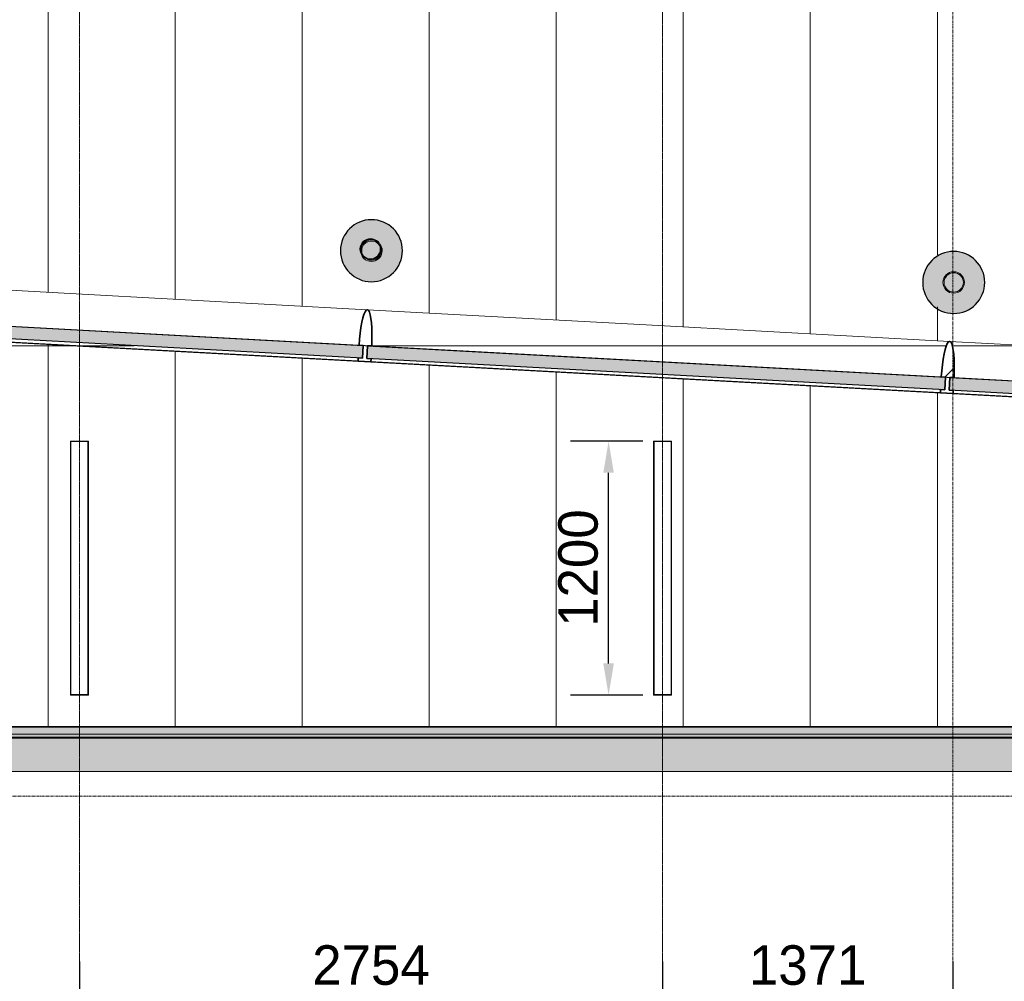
# Model space of a CAD drawing. Header units: millimetres. Extents: x 3625 to 171676, y -65096 to 217166.
# Tile 399 of 656: x 74165 to 78815, y 1954 to 6495. Entities that reach past the tile are written whole.
import ezdxf

# ---------------------------------------------------------------- set-up
doc = ezdxf.new("R2010")
doc.units = ezdxf.units.MM
doc.linetypes.add('gestippeld-fijn', pattern=[3, 1.5, -1.5])
doc.linetypes.add('stramien', pattern=[22.225, 12.7, -3.175, 3.175, -3.175])
for name, color, linetype, lineweight in [('A-ANNO-DIMS', 1, 'Continuous', 18), ('A-CLNG-SUSP', 5, 'Continuous', 25), ('A-DETL', 5, 'Continuous', 13), ('A-GENM', 6, 'Continuous', 18), ('A-GLAZ', 6, 'Continuous', 18), ('A-GLAZ-CWMG', 3, 'Continuous', 18), ('A-ROOF', 4, 'Continuous', 18), ('A-ROOF-PATT', 8, 'Continuous', 18), ('P-SANR-FIXT', 6, 'Continuous', 18), ('S-COLS', 6, 'Continuous', 18), ('S-GRID', 1, 'Continuous', 18)]:
    doc.layers.add(name, color=color, linetype=linetype, lineweight=lineweight)
doc.layers.add('ATN Houtenlatten plafond moduul 600x1200 mm', color=20, linetype='Continuous')
doc.styles.add('Frutiger_3', font='txt', dxfattribs={"height": 186.571782})
doc.dimstyles.new('00_KU_2_5mm_-_pijl', dxfattribs={"dimscale": 304.8, "dimtxt": 250, "dimasz": 0.492126, "dimexe": 0.590551, "dimexo": 0.0625, "dimgap": 0.164042, "dimtad": 1, "dimdec": 0, "dimzin": 0, "dimdsep": 46, "dimtxsty": 'Frutiger_3', "dimsah": 1, "dimcen": 0.09, "dimdle": 0.590551, "dimazin": 0, "dimtfac": 1, "dimtdec": 0, "dimtix": 1, "dimtmove": 0, "dimatfit": 3, "dimfxl": 0.590551, "dimfxlon": 1, "dimtvp": 1, "dimtolj": 1, "dimtzin": 0, "dimarcsym": 2})

# ---------------------------------------------------------------- blocks, each defined once
blk = doc.blocks.new('28_ABT-C_staal_hout kolom RV - gelam_ houten kolom $150-300-150 kwal GL32H-2892878-Plotview plafond eerste Verdieping - 1 op 100')
at = {"layer": 'S-COLS', "lineweight": 5}
h = blk.add_hatch(color=256, dxfattribs=at)
h.paths.add_polyline_path([(0, -146.5), (37.9, -141.5), (73.3, -126.9), (103.6, -103.6), (126.9, -73.3), (141.5, -37.9), (146.5, 0), (141.5, 37.9), (126.9, 73.3), (103.6, 103.6), (73.3, 126.9), (37.9, 141.5), (-4.2, 146), (-37.9, 141.5), (-73.3, 126.9), (-103.6, 103.6), (-126.9, 73.3), (-141.5, 37.9), (-146.5, 0), (-141.5, -37.9), (-126.9, -73.3), (-101.2, -105.5), (-73.3, -126.9), (-37.9, -141.5)], flags=0)
h.paths.add_polyline_path([(0, -50.8), (-13.1, -49.1), (-25.4, -44), (-36.7, -34.9), (-45, -22.9), (-52.6, -4.3), (-54.2, 7.6), (-50.8, 24.5), (-47.5, 32.6), (-36.7, 45.1), (-25.4, 52.4), (-13.1, 56.4), (0, 57), (12.1, 54.5), (23.2, 49.1), (33.7, 39.7), (44.2, 24.8), (49.2, 11.9), (50.8, 0), (49.1, -13.1), (44, -25.4), (32.4, -38.6), (22.9, -45), (11.9, -49.2)], flags=0)
h.paths.add_polyline_path([(0, -45.8), (12.4, -44), (24.4, -38.5), (32.4, -32.4), (39.7, -22.9), (44.2, -11.9), (44, -5.7), (39.1, -17.4), (28.4, -29.9), (18.1, -36.9), (7.7, -40.9), (-4.2, -42.4), (-19.7, -39.7), (-25.4, -37.7), (-20.4, -40.7), (-11.9, -44.2)], flags=0)
h.paths.add_polyline_path([(-4.2, -38.4), (11.9, -35.2), (20.5, -31), (29.9, -22.9), (35.7, -15.4), (40.3, -4.3), (41.3, 11.9), (38.9, 22.9), (35.7, 28.1), (32.1, 32.6), (18.8, 41.3), (11.9, 44.2), (0, 45.8), (-13.1, 43.7), (-25.4, 37.7), (-32.4, 32.4), (-41.1, 19.5), (-44.2, 11.9), (-45.2, -4.3), (-42.8, -15.4), (-39.5, -21.3), (-35.9, -25.5), (-25.4, -33), (-11.9, -37.4)], flags=0)
h.paths.add_polyline_path([(-50, 6.2), (-47.5, 17), (-44, 25.4), (-32.4, 38.6), (-22.9, 45), (-11.9, 49.2), (0, 50.8), (17.1, 47.4), (7.7, 52), (-4.2, 53.6), (-17.1, 51.6), (-29.2, 45.9), (-38.2, 38.2), (-44.2, 30), (-49.1, 15.9), (-50.2, 7.6)], flags=0)
at = {"layer": 'S-COLS', "color": 250, "lineweight": 25}
for start, end in [(0, 180), (180, 0)]:
    blk.add_arc((0, 0), 146.5, start, end, dxfattribs=at)
at = {"layer": 'S-COLS', "color": 170, "lineweight": 5}
for radius, start, end in [(50.8, 66.0308, 172.9337), (50.8, 200.8217, 0), (45.8, 33.6431, 180), (45.8, 233.9807, 0), (50.8, 0, 37.6174), (45.8, 0, 4.6339), (45.8, 180, 204.6256)]:
    blk.add_arc((0, 0), radius, start, end, dxfattribs=at)
blk = doc.blocks.new('28_ABT-C_staal_hout kolom RV - gelam_ houten kolom $150-300-150 kwal GL32H-2892879-Plotview plafond eerste Verdieping - 1 op 100')
at = {"layer": 'S-COLS', "lineweight": 5}
h = blk.add_hatch(color=256, dxfattribs=at)
h.paths.add_polyline_path([(0, -146.5), (37.9, -141.5), (73.3, -126.9), (103.6, -103.6), (126.9, -73.3), (141.8, -35.9), (146.5, 0), (141.5, 37.9), (126.9, 73.3), (103.6, 103.6), (73.3, 126.9), (37.9, 141.5), (0, 146.5), (-37.9, 141.5), (-73.3, 126.9), (-103.6, 103.6), (-126.9, 73.3), (-141.5, 37.9), (-146.5, 0), (-141.5, -37.9), (-126.9, -73.3), (-103.6, -103.6), (-73.3, -126.9), (-37.9, -141.5)], flags=0)
h.paths.add_polyline_path([(0, -50.8), (-13.1, -49.1), (-25.4, -44), (-38.6, -32.4), (-45, -22.9), (-49.2, -11.9), (-50.8, 0), (-47.9, 16), (-44, 25.4), (-32.4, 38.6), (-22.9, 45), (-11.9, 49.2), (0, 50.8), (13.1, 49.1), (25.4, 44), (38.6, 32.4), (45, 22.9), (49.2, 11.9), (50.8, 0), (49.1, -13.1), (44, -25.4), (32.4, -38.6), (24.8, -44.2), (11.9, -49.2)], flags=0)
h.paths.add_polyline_path([(0, -45.8), (12.4, -44), (24.4, -38.5), (32.4, -32.4), (39.7, -22.9), (44.2, -11.9), (45.8, 0), (44, 12.4), (37.7, 25.4), (29.9, 34.3), (22.9, 39.7), (11.9, 44.2), (0, 45.8), (-13.1, 43.7), (-25.4, 37.7), (-32.4, 32.4), (-39.7, 22.9), (-44.2, 11.9), (-45.8, 0), (-43.7, -13.1), (-39.7, -22.9), (-32.4, -32.4), (-22.9, -39.7), (-11.9, -44.2)], flags=0)
at = {"layer": 'S-COLS', "color": 250, "lineweight": 25}
for start, end in [(0, 180), (180, 0)]:
    blk.add_arc((0, 0), 146.5, start, end, dxfattribs=at)
at = {"layer": 'S-COLS', "color": 170, "lineweight": 5}
for radius, start, end in [(50.8, 0, 180), (50.8, 180, 0), (45.8, 0, 180), (45.8, 180, 0)]:
    blk.add_arc((0, 0), radius, start, end, dxfattribs=at)
blk = doc.blocks.new('10844_ABT model nieuw_export 08-11-2012_rvt-1-Plotview plafond eerste Verdieping - 1 op 100')
at = {"color": 170, "lineweight": 5}
for name, p in [('28_ABT-C_staal_hout kolom RV - gelam_ houten kolom $150-300-150 kwal GL32H-2892878-Plotview plafond eerste Verdieping - 1 op 100', (29270.8, 5404.2)), ('28_ABT-C_staal_hout kolom RV - gelam_ houten kolom $150-300-150 kwal GL32H-2892879-Plotview plafond eerste Verdieping - 1 op 100', (32020.8, 5254.4))]:
    blk.add_blockref(name, p, dxfattribs=at)
blk = doc.blocks.new('Rectangular Mullion - 36_KA_houten vliesgevel 170 randprofiel links glas 60-4728640-Plotview plafond eerste Verdieping - 1 op 100')
at = {"layer": 'A-GLAZ-CWMG'}
for p, q in [((8626.4, 6248), (10001.4, 6173.1)), ((8613.1, 6003.3), (9958.1, 5930.1))]:
    blk.add_line(p, q, dxfattribs=at)
blk = doc.blocks.new('Rectangular Mullion - 36_KA_houten vliesgevel 170 randprofiel links glas 60-4728633-Plotview plafond eerste Verdieping - 1 op 100')
at = {"layer": 'A-GLAZ-CWMG'}
for p, q in [((10001.4, 6173.1), (11376.4, 6098.3)), ((10018, 5926.9), (11363.1, 5853.7))]:
    blk.add_line(p, q, dxfattribs=at)
blk = doc.blocks.new('Rectangular Mullion - 36_KA_houten vliesgevel 170 verticaal glas 60-V14-Plotview plafond eerste Verdieping - 1 op 100')
at = {"layer": 'A-GLAZ-CWMG'}
h = blk.add_hatch(dxfattribs=at)
h.set_pattern_fill('FP_17', color=256, style=0, pattern_type=2)
h.set_pattern_definition([(311.885, (17625.74, 6507.4), (472.749, 423.95), []), (311.885, (17784.25, 6498.8), (896.699, -48.799), []), (311.885, (17467.2, 6516.06), (896.699, -48.799), [])])
h.paths.add_polyline_path([(30, 45), (30, 30), (10, 30), (10, -30), (30, -30), (28.2, -88.1), (23, -139.3), (19.3, -160.2), (15, -177.2), (10.3, -189.7), (5.2, -197.4), (0, -200), (-5.2, -197.4), (-10.3, -189.7), (-15, -177.2), (-19.3, -160.2), (-23, -139.3), (-28.2, -88.1), (-30, -30), (-10, -30), (-10, 30), (-30, 30), (-30, 45)], flags=0)
at = {"layer": 'A-GLAZ-CWMG', "lineweight": 35}
for p, q in [((30, 45), (-30, 45)), ((-30, 45), (-30, 30)), ((-30, 30), (-10, 30)), ((-10, 30), (-10, -30)), ((10, -30), (10, 30)), ((10, 30), (30, 30)), ((30, 30), (30, 45)), ((-10, -30), (-30, -30)), ((30, -30), (10, -30))]:
    blk.add_line(p, q, dxfattribs=at)
at = {"layer": 'A-GLAZ-CWMG', "lineweight": 35, "flags": 128}
blk.add_lwpolyline([(-30, -30), (-29.5, -59.5), (-28.2, -88.1), (-26, -115), (-23, -139.3), (-19.3, -160.2), (-15, -177.2), (-10.3, -189.7), (-5.2, -197.4), (0, -200), (5.2, -197.4), (10.3, -189.7), (15, -177.2), (19.3, -160.2), (23, -139.3), (26, -115), (28.2, -88.1), (29.5, -59.5), (30, -30)], dxfattribs=at)
blk = doc.blocks.new('Rectangular Mullion - 36_KA_houten vliesgevel 170 verticaal glas 60-V15-Plotview plafond eerste Verdieping - 1 op 100')
at = {"layer": 'A-GLAZ-CWMG'}
h = blk.add_hatch(dxfattribs=at)
h.set_pattern_fill('FP_18', color=256, style=0, pattern_type=2)
h.set_pattern_definition([(311.885, (14871.7, 6507.4), (472.75, 423.95), []), (311.885, (15030.2, 6498.8), (896.699, -48.8), []), (311.885, (14713.15, 6516.06), (896.7, -48.8), [])])
h.paths.add_polyline_path([(30, 45), (30, 30), (10, 30), (10, -30), (30, -30), (28.2, -88.1), (23, -139.3), (19.3, -160.2), (15, -177.2), (10.3, -189.7), (5.2, -197.4), (0, -200), (-5.2, -197.4), (-10.3, -189.7), (-15, -177.2), (-19.3, -160.2), (-23, -139.3), (-28.2, -88.1), (-30, -30), (-10, -30), (-10, 30), (-30, 30), (-30, 45)], flags=0)
at = {"layer": 'A-GLAZ-CWMG', "lineweight": 35}
for p, q in [((30, 45), (-30, 45)), ((-30, 45), (-30, 30)), ((-30, 30), (-10, 30)), ((-10, 30), (-10, -30)), ((10, -30), (10, 30)), ((10, 30), (30, 30)), ((30, 30), (30, 45)), ((-10, -30), (-30, -30)), ((30, -30), (10, -30))]:
    blk.add_line(p, q, dxfattribs=at)
at = {"layer": 'A-GLAZ-CWMG', "lineweight": 35, "flags": 128}
blk.add_lwpolyline([(-30, -30), (-29.5, -59.5), (-28.2, -88.1), (-26, -115), (-23, -139.3), (-19.3, -160.2), (-15, -177.2), (-10.3, -189.7), (-5.2, -197.4), (0, -200), (5.2, -197.4), (10.3, -189.7), (15, -177.2), (19.3, -160.2), (23, -139.3), (26, -115), (28.2, -88.1), (29.5, -59.5), (30, -30)], dxfattribs=at)
blk = doc.blocks.new('Plumbing Fixtures 10 - Plumbing Fixtures 1-2315331-Plotview plafond eerste Verdieping - 1 op 100')
at = {"layer": 'P-SANR-FIXT'}
for radius, start, end in [(50, 0, 180), (46, 0, 180), (50, 180, 0), (46, 180, 0)]:
    blk.add_arc((29266.6, 5381.7), radius, start, end, dxfattribs=at)
blk = doc.blocks.new('27_KU_bovenkant dakrand luifel publiekshal - 27_KU_bovenkant dakrand luifel publiekshal-3094114-Plotview plafond eerste Verdieping - 1 op 100')
at = {"layer": 'A-ROOF-PATT'}
h = blk.add_hatch(color=256, dxfattribs=at)
h.paths.add_polyline_path([(28488.7, 4921.5), (28493.5, 4921.5), (28423.8, 4925.1)], flags=0)
h.paths.add_polyline_path([(35378.6, 4968.8), (35420.1, 4968.8), (35420.1, 4971.5), (35300.8, 4971.5), (35300.8, 4968.8), (35375.6, 4968.8)], flags=0)
for points in [[(31472.6, 4759.2), (31459.8, 4760.1), (31459.8, 4759.9)], [(4896.7, 3120.6), (35420.1, 3120.6), (35420.1, 4544.6), (35398.6, 4545.5), (35398.6, 3155.2), (4943.6, 3155.2), (4943.6, 3167.5), (4931.3, 3155.2)]]:
    blk.add_hatch(color=256, dxfattribs=at).paths.add_polyline_path(points, flags=0)
at = {"layer": 'A-ROOF'}
for p, q in [((28488.7, 4921.5), (28493.5, 4921.5)), ((31472.6, 4759.2), (31477.4, 4759.2))]:
    blk.add_line(p, q, dxfattribs=at)
blk = doc.blocks.new('27_KU_dakgoot publiekshal - 27_KU_dakgoot publiekshal-3097409-Plotview plafond eerste Verdieping - 1 op 100')
at = {"layer": 'A-ROOF-PATT'}
for points in [[(34929.5, 2994.5), (35420.1, 2994.5), (35420.1, 3102.4), (4878.5, 3102.4), (4878.5, 17166.1), (4770.6, 17166.1), (4770.6, 2994.5), (33194.7, 2994.5)], [(34929.5, 3102.4), (35420.1, 3102.4), (35420.1, 3106.4), (4882.5, 3106.4), (4882.5, 17166.1), (4878.5, 17166.1), (4878.5, 3102.4), (33194.7, 3102.4)], [(34929.5, 3106.4), (35420.1, 3106.4), (35420.1, 3120.6), (4896.7, 3120.6), (4896.7, 17166.1), (4882.5, 17166.1), (4882.5, 3106.4), (33194.7, 3106.4)], [(35420.1, 2944.1), (35420.1, 2994.5), (4770.6, 2994.5), (4720.2, 2944.1), (34929.5, 2944.1)]]:
    blk.add_hatch(color=256, dxfattribs=at).paths.add_polyline_path(points, flags=0)
at = {"layer": 'A-ROOF'}
for p, q in [((4896.7, 3120.6), (35420.1, 3120.6)), ((35420.1, 3102.4), (4878.5, 3102.4)), ((4882.5, 3106.4), (35420.1, 3106.4)), ((4720.2, 2944.1), (35420.1, 2944.1))]:
    blk.add_line(p, q, dxfattribs=at)
blk = doc.blocks.new('System Panel - 36_KA_glas 60-7818063-Plotview plafond eerste Verdieping - 1 op 100')
at = {"layer": 'A-GLAZ'}
blk.add_hatch(color=256, dxfattribs=at).paths.add_polyline_path([(1367, -30), (1367, 30), (-1367, 30), (-1367, -30), (1093, -30)], flags=0)
at = {"layer": 'A-GLAZ', "lineweight": 25}
for p, q in [((-1367, -30), (-1367, 30)), ((-1367, 30), (1367, 30)), ((1367, 30), (1367, -30)), ((1367, -30), (-1367, -30))]:
    blk.add_line(p, q, dxfattribs=at)
blk = doc.blocks.new('*D675')
at = {"layer": 'A-ANNO-DIMS', "color": 0, "lineweight": -2, "transparency": 16777216}
for p, q in [((96941.5, -59802.6), (96941.5, -60143.5)), ((98316.5, -59802.6), (98316.5, -60143.5)), ((97091.5, -59963.5), (98166.5, -59963.5))]:
    blk.add_line(p, q, dxfattribs=at)
at = {"layer": 'A-ANNO-DIMS', "color": 0, "transparency": 16777216}
for points in [[(97091.5, -59938.5), (97091.5, -59988.5), (96941.5, -59963.5)], [(98166.5, -59938.5), (98166.5, -59988.5), (98316.5, -59963.5)]]:
    blk.add_solid(points, dxfattribs=at)
at = {"layer": 'Defpoints', "color": 0, "transparency": 16777216}
for p in [(96941.5, -59783.5), (98316.5, -59783.5), (98316.5, -59963.5)]:
    blk.add_point(p, dxfattribs=at)
at = {"layer": 'A-ANNO-DIMS', "color": 0, "transparency": 16777216, "insert": (97629, -59820.2), "char_height": 186.57, "attachment_point": 5, "style": 'Frutiger_3'}
blk.add_mtext('\\A1;1375', dxfattribs=at)
blk = doc.blocks.new('*D676')
at = {"layer": 'A-ANNO-DIMS', "color": 0, "lineweight": -2, "transparency": 16777216}
for p, q in [((98316.5, -59802.6), (98316.5, -60143.5)), ((101070.6, -59802.6), (101070.6, -60143.5)), ((98466.5, -59963.5), (100920.6, -59963.5))]:
    blk.add_line(p, q, dxfattribs=at)
at = {"layer": 'A-ANNO-DIMS', "color": 0, "transparency": 16777216}
for points in [[(98466.5, -59938.5), (98466.5, -59988.5), (98316.5, -59963.5)], [(100920.6, -59938.5), (100920.6, -59988.5), (101070.6, -59963.5)]]:
    blk.add_solid(points, dxfattribs=at)
at = {"layer": 'Defpoints', "color": 0, "transparency": 16777216}
for p in [(98316.5, -59783.5), (101070.6, -59783.5), (101070.6, -59963.5)]:
    blk.add_point(p, dxfattribs=at)
at = {"layer": 'A-ANNO-DIMS', "color": 0, "transparency": 16777216, "insert": (99693.5, -59820.2), "char_height": 186.57, "attachment_point": 5, "style": 'Frutiger_3'}
blk.add_mtext('\\A1;2754', dxfattribs=at)
blk = doc.blocks.new('*D677')
at = {"layer": 'A-ANNO-DIMS', "color": 0, "lineweight": -2, "transparency": 16777216}
for p, q in [((101070.6, -59802.6), (101070.6, -60143.5)), ((102441.5, -59802.6), (102441.5, -60143.5)), ((101220.6, -59963.5), (102291.5, -59963.5))]:
    blk.add_line(p, q, dxfattribs=at)
at = {"layer": 'A-ANNO-DIMS', "color": 0, "transparency": 16777216}
for points in [[(101220.6, -59938.5), (101220.6, -59988.5), (101070.6, -59963.5)], [(102291.5, -59938.5), (102291.5, -59988.5), (102441.5, -59963.5)]]:
    blk.add_solid(points, dxfattribs=at)
at = {"layer": 'Defpoints', "color": 0, "transparency": 16777216}
for p in [(101070.6, -59783.5), (102441.5, -59783.5), (102441.5, -59963.5)]:
    blk.add_point(p, dxfattribs=at)
at = {"layer": 'A-ANNO-DIMS', "color": 0, "transparency": 16777216, "insert": (101756, -59820.2), "char_height": 186.57, "attachment_point": 5, "style": 'Frutiger_3'}
blk.add_mtext('\\A1;1371', dxfattribs=at)
blk = doc.blocks.new('*D678')
at = {"layer": 'A-ANNO-DIMS', "color": 0, "lineweight": -2, "transparency": 16777216}
for p, q in [((102441.5, -59802.6), (102441.5, -60143.5)), ((103816.5, -59802.6), (103816.5, -60143.5)), ((102591.5, -59963.5), (103666.5, -59963.5))]:
    blk.add_line(p, q, dxfattribs=at)
at = {"layer": 'A-ANNO-DIMS', "color": 0, "transparency": 16777216}
for points in [[(102591.5, -59938.5), (102591.5, -59988.5), (102441.5, -59963.5)], [(103666.5, -59938.5), (103666.5, -59988.5), (103816.5, -59963.5)]]:
    blk.add_solid(points, dxfattribs=at)
at = {"layer": 'Defpoints', "color": 0, "transparency": 16777216}
for p in [(102441.5, -59783.5), (103816.5, -59783.5), (103816.5, -59963.5)]:
    blk.add_point(p, dxfattribs=at)
at = {"layer": 'A-ANNO-DIMS', "color": 0, "transparency": 16777216, "insert": (103129, -59820.2), "char_height": 186.57, "attachment_point": 5, "style": 'Frutiger_3'}
blk.add_mtext('\\A1;1375', dxfattribs=at)
blk = doc.blocks.new('*D698')
at = {"layer": 'A-ANNO-DIMS', "color": 0, "lineweight": -2, "transparency": 16777216}
for p, q in [((100976.7, -57344.1), (100635.7, -57344.1)), ((100815.7, -58394.1), (100815.7, -57494.1)), ((100976.7, -58544.1), (100635.7, -58544.1))]:
    blk.add_line(p, q, dxfattribs=at)
at = {"layer": 'A-ANNO-DIMS', "color": 0, "transparency": 16777216}
for points in [[(100790.7, -57494.1), (100840.7, -57494.1), (100815.7, -57344.1)], [(100790.7, -58394.1), (100840.7, -58394.1), (100815.7, -58544.1)]]:
    blk.add_solid(points, dxfattribs=at)
at = {"layer": 'Defpoints', "color": 0, "transparency": 16777216}
for p in [(100815.7, -57344.1), (100995.7, -57344.1), (100995.7, -58544.1)]:
    blk.add_point(p, dxfattribs=at)
at = {"layer": 'A-ANNO-DIMS', "color": 0, "transparency": 16777216, "insert": (100672.4, -57944.1), "char_height": 186.57, "attachment_point": 5, "rotation": 90, "style": 'Frutiger_3'}
blk.add_mtext('\\A1;1200', dxfattribs=at)
blk = doc.blocks.new('63_KA_Etaloid armatuur - 1200 mm-14436463-Plotview plafond eerste Verdieping - 1 op 100')
at = {"layer": 'A-GENM'}
for p, q in [((42.5, 600), (-42.5, 600)), ((-42.5, 600), (-42.5, -600)), ((40, 597.5), (-40, 597.5)), ((-40, 597.5), (-40, -597.5)), ((40, -597.5), (40, 597.5)), ((42.5, -600), (42.5, 600)), ((-42.5, -600), (42.5, -600)), ((-40, -597.5), (40, -597.5))]:
    blk.add_line(p, q, dxfattribs=at)
blk = doc.blocks.new('A$C49543151')
at = {"layer": 'A-CLNG-SUSP'}
for p, q in [((-17930.7, -11427.5), (248, -12416.6)), ((248, -13807), (-30207, -13807))]:
    blk.add_line(p, q, dxfattribs=at)
at = {"layer": 'A-DETL', "linetype": 'gestippeld-fijn'}
for p, q in [((-7259, -15524.3), (-7259, 1175.7)), ((-4504.8, -15524.3), (-4504.8, 1175.7))]:
    blk.add_line(p, q, dxfattribs=at)
at = {"layer": 'A-DETL'}
for p, q in [((-7407, 0), (-7407, -11754.5)), ((-6807, 0), (-6807, -11787.1)), ((-6207, 0), (-6207, -11819.8)), ((-5607, 0), (-5607, -11852.4)), ((-5007, 0), (-5007, -11885.1)), ((-4407, 0), (-4407, -11917.7)), ((-3807, 0), (-3807, -11950.4)), ((-3207, 0), (-3207, -11577.1)), ((-6999.8, -12007), (-30207, -12007)), ((-7407, -12000.1), (-7407, -13807)), ((-6807, -12032.5), (-6807, -13807)), ((-3164.9, -12007), (-5878.4, -12007)), ((-408.7, -12007), (-3136.3, -12007)), ((-6207, -12065.4), (-6207, -13807)), ((-5607, -12098), (-5607, -13807)), ((-5007, -12130.4), (-5007, -13807)), ((-4407, -12163.1), (-4407, -13807)), ((-3807, -12195.7), (-3807, -13807)), ((-3207, -12228.4), (-3207, -13807))]:
    blk.add_line(p, q, dxfattribs=at)
at = {"layer": 'ATN Houtenlatten plafond moduul 600x1200 mm'}
for p in [(-7259, -13057), (-4504.8, -13057)]:
    blk.add_blockref('63_KA_Etaloid armatuur - 1200 mm-14436463-Plotview plafond eerste Verdieping - 1 op 100', p, dxfattribs=at)
at = {"layer": 'A-ANNO-DIMS'}
dim = blk.add_linear_dim(base=(-4759.7, -12457), p1=(-4579.7, -13657), p2=(-4579.7, -12457), angle=90, dimstyle='00_KU_2_5mm_-_pijl', override={"dimpost": '<>', "dimfxl": 1200}, dxfattribs=at)
dim.commit()
dim.dimension.update_dxf_attribs({"geometry": '*D698', "text_midpoint": (-4903, -13057), "insert": (-105575.4, 44887.1)})
for base, p1, p2, override, picture, middle in [((-7259, -15076.4), (-8634, -14896.4), (-7259, -14896.4), {"dimpost": '<>', "dimfxl": 1375}, '*D675', (-7946.5, -14933.2)), ((-4504.8, -15076.4), (-7259, -14896.4), (-4504.8, -14896.4), {"dimpost": '<>', "dimfxl": 2754.166667}, '*D676', (-5881.9, -14933.2)), ((-3134, -15076.4), (-4504.8, -14896.4), (-3134, -14896.4), {"dimpost": '<>', "dimfxl": 1370.833333}, '*D677', (-3819.4, -14933.2)), ((-1759, -15076.4), (-3134, -14896.4), (-1759, -14896.4), {"dimpost": '<>', "dimfxl": 1375}, '*D678', (-2446.5, -14933.2))]:
    dim = blk.add_linear_dim(base=base, p1=p1, p2=p2, dimstyle='00_KU_2_5mm_-_pijl', override=override, dxfattribs=at)
    dim.commit()
    dim.dimension.update_dxf_attribs({"geometry": picture, "text_midpoint": middle, "insert": (-105575.4, 44887.1)})

msp = doc.modelspace()

# ---------------------------------------------------------------- linework, layer by layer
at = {"layer": 'A-CLNG-SUSP'}
for p, q in [((63775.3, 5534.7), (81954, 4545.5)), ((81954, 3155.2), (51499, 3155.2))]:
    msp.add_line(p, q, dxfattribs=at)
at = {"layer": 'A-DETL', "lineweight": 18}
msp.add_line((78499, 5139.2), (78499, 4979.2), dxfattribs=at)
at = {"layer": 'ATN Houtenlatten plafond moduul 600x1200 mm', "color": 7}
for points in [[(53303.1, 16993.2), (53303.1, 17166.1), (51499, 17166.1), (51499, 3155.2), (81954, 3155.2), (81954, 4545.5), (53390.6, 6099.8), (52856.9, 16993.2)], [(52935.6, 16918.2), (53462.2, 6171.3), (81957.6, 4620.7), (81957.6, 4981.5), (81706, 4981.5), (81706, 16962.2), (56604.5, 16962.2), (56604.5, 16948.2), (56574.5, 16948.2), (56574.5, 16918.2)]]:
    msp.add_lwpolyline(points, close=True, dxfattribs=at)
at = {"layer": 'S-GRID', "linetype": 'stramien'}
for p, q in [((78572, 41627.6), (78572, -3246.7)), ((45331.5, 2828.2), (111342, 2828.2))]:
    msp.add_line(p, q, dxfattribs=at)

# ---------------------------------------------------------------- block references
at = {"color": 250, "lineweight": 5}
msp.add_blockref('10844_ABT model nieuw_export 08-11-2012_rvt-1-Plotview plafond eerste Verdieping - 1 op 100', (46555.4, 0), dxfattribs=at)
msp.add_blockref('A$C49543151', (81706, 16962.2))
at = {"layer": 'A-GLAZ', "rotation": 356.885355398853}
for p in [(74421, 5000.8), (77171, 4851.1), (79921, 4701.5)]:
    msp.add_blockref('System Panel - 36_KA_glas 60-7818063-Plotview plafond eerste Verdieping - 1 op 100', p, dxfattribs=at)
at = {"layer": 'A-GLAZ-CWMG'}
for name, p in [('Rectangular Mullion - 36_KA_houten vliesgevel 170 randprofiel links glas 60-4728633-Plotview plafond eerste Verdieping - 1 op 100', (63055.4, -897.8)), ('Rectangular Mullion - 36_KA_houten vliesgevel 170 randprofiel links glas 60-4728640-Plotview plafond eerste Verdieping - 1 op 100', (65805.4, -1047.5)), ('Rectangular Mullion - 36_KA_houten vliesgevel 170 randprofiel links glas 60-4728633-Plotview plafond eerste Verdieping - 1 op 100', (65805.4, -1047.5)), ('Rectangular Mullion - 36_KA_houten vliesgevel 170 randprofiel links glas 60-4728640-Plotview plafond eerste Verdieping - 1 op 100', (68555.4, -1197.1)), ('Rectangular Mullion - 36_KA_houten vliesgevel 170 randprofiel links glas 60-4728633-Plotview plafond eerste Verdieping - 1 op 100', (68555.4, -1197.1))]:
    msp.add_blockref(name, p, dxfattribs=at)
at = {"layer": 'A-GLAZ-CWMG', "extrusion": (0, 0, -1), "rotation": 183.114644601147}
for name, p in [('Rectangular Mullion - 36_KA_houten vliesgevel 170 verticaal glas 60-V14-Plotview plafond eerste Verdieping - 1 op 100', (-75796, 4925.9)), ('Rectangular Mullion - 36_KA_houten vliesgevel 170 verticaal glas 60-V15-Plotview plafond eerste Verdieping - 1 op 100', (-78546, 4776.3))]:
    msp.add_blockref(name, p, dxfattribs=at)
at = {"layer": 'A-ROOF'}
for name in ['27_KU_dakgoot publiekshal - 27_KU_dakgoot publiekshal-3097409-Plotview plafond eerste Verdieping - 1 op 100', '27_KU_bovenkant dakrand luifel publiekshal - 27_KU_bovenkant dakrand luifel publiekshal-3094114-Plotview plafond eerste Verdieping - 1 op 100']:
    msp.add_blockref(name, (46555.4, 0), dxfattribs=at)
at = {"layer": 'P-SANR-FIXT'}
msp.add_blockref('Plumbing Fixtures 10 - Plumbing Fixtures 1-2315331-Plotview plafond eerste Verdieping - 1 op 100', (46555.4, 30), dxfattribs=at)

doc.saveas('drawing.dxf')
